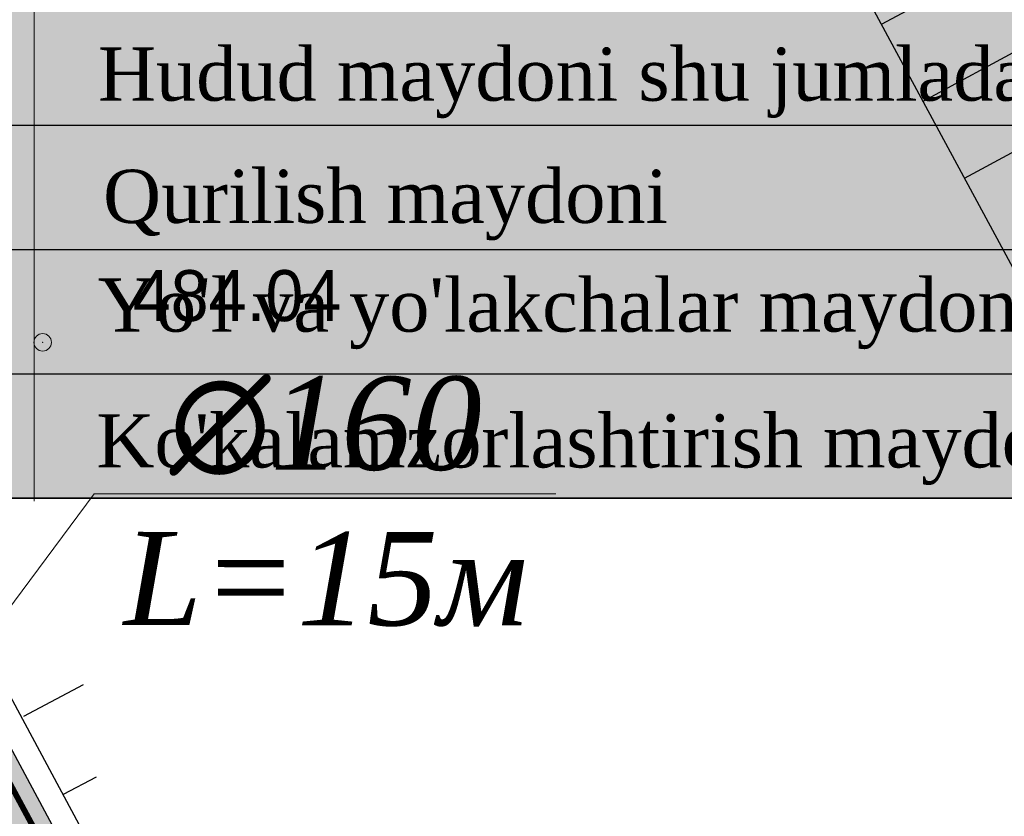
# Model space of a CAD drawing. Extents: x -516234 to 73329, y -4499813 to 47259.
# Tile 304 of 316: x 29645 to 29662, y 36996 to 37010. Entities that reach past the tile are written whole.
import ezdxf

# ---------------------------------------------------------------- set-up
doc = ezdxf.new("R2010")
doc.units = 0
doc.header["$LTSCALE"] = 0.5
doc.header["$MEASUREMENT"] = 0
doc.header["$PDMODE"] = 32
doc.header["$PDSIZE"] = 0.3
for name, color, linetype in [('(004) Точки рельефа', 7, 'Continuous'), ('(007) Здания', 7, 'Continuous'), ('(022) Возд. Линии', 7, 'Continuous'), ('7_газон', 7, 'Continuous'), ('STOYANKA', 7, 'Continuous'), ('канализация', 3, 'Continuous'), ('стен', 7, 'Continuous'), ('экспликация', 7, 'Continuous')]:
    doc.layers.add(name, color=color, linetype=linetype)
doc.layers.add('.', color=7, linetype='Continuous', lineweight=15)
doc.styles.add('D-431', font='d431.ttf')
doc.styles.get("Standard").update_dxf_attribs({"font": 'times.ttf'})
doc.styles.add('Times', font='timesi.ttf', dxfattribs={"height": 2})

# ---------------------------------------------------------------- blocks, each defined once
blk = doc.blocks.new('9633')
at = {"layer": '(004) Точки рельефа', "lineweight": 0, "style": 'D-431'}
blk.add_text('484.04', height=0.875, dxfattribs=at).set_placement((28681.01, 37004.876))
blk = doc.blocks.new('345')
at = {"color": 6, "lineweight": 30, "elevation": -419.664}
for points in [[(22762353.092, 521674.157), (22762370.008, 521682.192)], [(22762365.108, 521680.579), (22762365.378, 521679.998)], [(22762363.518, 521680.434), (22762364.007, 521679.388)]]:
    blk.add_lwpolyline(points, dxfattribs=at)
blk = doc.blocks.new('kjj')
at = {"layer": '(022) Возд. Линии', "color": 6, "lineweight": 30, "flags": 128}
for points in [[(280292.219, 4264314.011), (280348.653, 4264357.862)], [(280333.675, 4264346.223), (280333.061, 4264347.013)], [(280332.49, 4264345.303), (280331.263, 4264346.882)], [(280331.306, 4264344.382), (280330.692, 4264345.172)]]:
    blk.add_lwpolyline(points, dxfattribs=at)

msp = doc.modelspace()

# ---------------------------------------------------------------- hatches: boundary and pattern name
at = {"layer": '7_газон', "lineweight": 0, "true_color": 0x5c5c5c, "transparency": 33554687}
h = msp.add_hatch(color=251, dxfattribs=at)
h.dxf.hatch_style = 1
edge = h.paths.add_edge_path(flags=16)
edge.add_line((29676.967, 36922.961), (29652.773, 36909.928))
edge.add_arc((29654.196, 36907.287), 3, 118.3099, 208.3099)
edge.add_line((29651.554, 36905.864), (29669.688, 36872.2))
edge.add_arc((29672.33, 36873.623), 3, 208.3099, 298.278)
edge.add_line((29673.751, 36870.981), (29697.069, 36883.525))
edge.add_arc((29695.174, 36887.047), 4, 298.278, 388.3063)
edge.add_line((29698.696, 36888.944), (29681.031, 36921.742))
edge.add_arc((29678.39, 36920.32), 3, 28.3063, 118.3099)
edge = h.paths.add_edge_path(flags=16)
edge.add_arc((29582.986, 36967.9), 30, 100.3549, 118.3099)
edge.add_line((29568.758, 36994.312), (29528.131, 36972.427))
edge.add_arc((29529.554, 36969.786), 3, 118.3099, 225.9761)
edge.add_arc((29494.806, 36933.834), 47, 28.3099, 45.9761, ccw=False)
edge.add_line((29536.185, 36956.123), (29686.137, 36677.746))
edge.add_arc((29688.778, 36679.168), 3, 208.3099, 354.8617)
edge.add_line((29691.766, 36678.9), (29699.507, 36764.985))
edge.add_arc((29669.628, 36767.671), 30, 354.8617, 388.3099)
edge.add_line((29696.04, 36781.899), (29580.774, 36995.883))
edge.add_arc((29578.132, 36994.46), 3, 28.3099, 100.3549)
edge = h.paths.add_edge_path()
edge.add_line((29429.452, 37065.402), (29443.215, 37039.99))
edge.add_line((29443.215, 37039.99), (29467.007, 36995.822))
edge.add_arc((29480.213, 37002.936), 15, 208.3099, 253.3099)
edge.add_line((29475.905, 36988.568), (29508.304, 36978.854))
edge.add_arc((29494.806, 36933.834), 47, 63.2849, 73.3099, ccw=False)
edge.add_arc((29520.431, 36984.749), 10, 243.2849, 298.3099)
edge.add_line((29525.173, 36975.945), (29566.624, 36998.273))
edge.add_arc((29582.986, 36967.9), 34.5, 90.7023, 118.3099, ccw=False)
edge.add_line((29582.563, 37002.397), (29601.162, 37002.625))
edge.add_arc((29600.795, 37032.623), 30, 270.7023, 298.3364)
edge.add_line((29615.034, 37006.218), (29627.395, 37012.883))
edge.add_arc((29631.43, 37005.402), 8.5, 28.3063, 118.3364, ccw=False)
edge.add_line((29638.913, 37009.433), (29702.658, 36891.078))
edge.add_arc((29695.174, 36887.047), 8.5, -61.722, 28.3063, ccw=False)
edge.add_line((29699.201, 36879.562), (29664.33, 36860.803))
edge.add_arc((29666.699, 36856.4), 5, 118.278, 208.3099)
edge.add_line((29662.297, 36854.029), (29700.001, 36784.033))
edge.add_arc((29669.628, 36767.671), 34.5, -5.1383, 28.3099, ccw=False)
edge.add_line((29703.989, 36764.582), (29695.148, 36666.257))
edge.add_arc((29710.087, 36664.913), 15, 174.8617, 208.3099)
edge.add_line((29696.881, 36657.8), (29738.108, 36581.265))
edge.add_arc((29696.73, 36558.976), 47, -16.6901, 28.3099, ccw=False)
edge.add_line((29741.75, 36545.478), (29732.035, 36513.078))
edge.add_arc((29746.403, 36508.77), 15, 163.3099, 208.3099)
edge.add_line((29733.198, 36501.657), (29762.257, 36447.71))
edge.add_line((29762.257, 36447.71), (29788.318, 36389.84))
edge.add_line((29788.318, 36389.84), (29723.729, 36509.746))
edge.add_line((29723.729, 36509.746), (29735.044, 36547.488))
edge.add_arc((29696.73, 36558.976), 40, 343.3099, 388.3099)
edge.add_line((29731.945, 36577.945), (29530.022, 36952.803))
edge.add_arc((29494.806, 36933.834), 40, 28.3099, 73.3099)
edge.add_line((29506.294, 36972.148), (29468.537, 36983.469))
edge.add_line((29468.537, 36983.469), (29424.235, 37065.402))
edge = h.paths.add_edge_path(flags=16)
edge.add_line((29653.969, 36965.661), (29629.772, 36952.627))
edge.add_arc((29631.195, 36949.986), 3, 118.3099, 208.3099)
edge.add_line((29628.554, 36948.564), (29646.575, 36915.109))
edge.add_arc((29649.216, 36916.531), 3, 208.3099, 298.3099)
edge.add_line((29650.639, 36913.89), (29674.834, 36926.923))
edge.add_arc((29673.411, 36929.564), 3, 298.3099, 388.3063)
edge.add_line((29676.052, 36930.987), (29658.033, 36964.443))
edge.add_arc((29655.392, 36963.02), 3, 28.3063, 118.3099)
edge = h.paths.add_edge_path(flags=16)
edge.add_line((29653.054, 36973.687), (29634.951, 37007.299))
edge.add_arc((29631.43, 37005.402), 4, 28.3063, 118.3364)
edge.add_line((29629.531, 37008.923), (29617.17, 37002.257))
edge.add_arc((29600.795, 37032.623), 34.5, 278.9598, 298.3364, ccw=False)
edge.add_arc((29606.635, 36995.58), 3, 98.9598, 208.3099)
edge.add_line((29603.994, 36994.158), (29623.574, 36957.808))
edge.add_arc((29626.215, 36959.23), 3, 208.3099, 298.3099)
edge.add_line((29627.638, 36956.589), (29651.836, 36969.624))
edge.add_arc((29650.413, 36972.265), 3, 298.3099, 388.3063)
at = {"layer": 'стен', "true_color": 0xffffff}
h = msp.add_hatch(color=7, dxfattribs=at)
h.dxf.hatch_style = 1
h.paths.add_polyline_path([(29698.678, 37014.932), (29642.668, 37014.932), (29642.668, 37001.842), (29698.678, 37001.842)])
at = {"layer": 'экспликация', "true_color": 0xffffff, "transparency": 33554687}
h = msp.add_hatch(color=7, dxfattribs=at)
h.dxf.hatch_style = 1
h.paths.add_polyline_path([(29699.311, 36974.596), (29567.024, 36974.596), (29567.024, 37042.313), (29699.311, 37042.313)])
h.paths.add_polyline_path([(29698.678, 36975.149), (29571.301, 36975.149), (29571.301, 37041.568), (29698.678, 37041.568)], flags=16)

# ---------------------------------------------------------------- linework, layer by layer
at = {"layer": '(004) Точки рельефа', "color": 0, "linetype": 'ByBlock', "lineweight": 0}
msp.add_point((29645.861, 37004.512), dxfattribs=at)
at = {"layer": '(007) Здания', "color": 18, "true_color": 0x000000}
msp.add_lwpolyline([(29698.678, 37014.932), (29642.668, 37014.932), (29642.668, 37001.842), (29698.678, 37001.842)], close=True, dxfattribs=at)
at = {"layer": '.', "color": 7}
msp.add_line((29645.712, 37001.789), (29645.712, 37014.932), dxfattribs=at)
at = {"color": 7}
for p, q in [((29642.668, 37008.235), (29669.326, 37008.235)), ((29642.668, 37006.104), (29669.326, 37006.104)), ((29642.668, 37003.973), (29669.326, 37003.973)), ((29669.326, 37001.842), (29642.668, 37001.842))]:
    msp.add_line(p, q, dxfattribs=at)
msp.add_lwpolyline([(29429.452, 37065.402), (29443.215, 37039.99), (29467.007, 36995.822, 0.198912), (29475.905, 36988.568), (29508.304, 36978.854, -0.04377), (29515.935, 36975.816, 0.244814), (29525.173, 36975.945), (29566.624, 36998.273, -0.121047), (29582.563, 37002.397), (29601.162, 37002.625, 0.121164), (29615.034, 37006.218), (29627.395, 37012.883, -0.414367), (29638.913, 37009.433), (29702.658, 36891.078, -0.414358), (29699.201, 36879.562), (29664.33, 36860.803, 0.414376), (29662.297, 36854.029), (29700.001, 36784.033, -0.14699), (29703.989, 36764.582), (29695.148, 36666.257, 0.14699)], format="xyb")
at = {"layer": 'STOYANKA', "color": 7, "lineweight": 50, "true_color": 0xffffff, "const_width": 0.1}
msp.add_lwpolyline([(29429.11, 37065.402), (29442.951, 37039.848), (29466.743, 36995.68, 0.198912), (29475.819, 36988.28), (29508.218, 36978.566, -0.04377), (29515.8, 36975.548, 0.244814), (29525.315, 36975.681), (29566.767, 36998.009, -0.121047), (29582.566, 37002.097), (29601.166, 37002.325, 0.121164), (29615.177, 37005.954), (29627.538, 37012.619, -0.414367), (29638.649, 37009.29), (29702.393, 36890.936, -0.414358), (29699.059, 36879.826), (29664.188, 36861.067, 0.414376), (29662.033, 36853.886), (29699.737, 36783.89, -0.14699), (29703.69, 36764.608), (29694.849, 36666.284, 0.14699)], format="xyb", dxfattribs=at)
at = {"layer": 'канализация', "color": 6, "lineweight": 5}
for q in [(29638.617, 36991.006), (29654.667, 37001.912, 0.553)]:
    msp.add_line((29646.745, 37001.912, 0.553), q, dxfattribs=at)

# ---------------------------------------------------------------- block references
at = {"layer": '(007) Здания', "color": 18, "true_color": 0x000000}
msp.add_blockref('9633', (966.395, 0), dxfattribs=at)
at = {"layer": '(022) Возд. Линии', "color": 6, "lineweight": 30, "xscale": -1, "rotation": 336.2309566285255}
msp.add_blockref('kjj', (-1432533.196, -3978612.773), dxfattribs=at)
at = {"color": 6, "lineweight": 5, "rotation": 272.8086799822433}
msp.add_blockref('345', (-1606787.654, 22746455.4, 419.664), dxfattribs=at)

# ---------------------------------------------------------------- texts
at = {"layer": '.', "color": 0, "char_height": 0.91322, "attachment_point": 1}
for s, insert, width in [('{\\fTimes New Roman|b0|i0|c0|p18;Hudud maydoni shu jumladan\\fTimes New Roman|b0|i0|c204|p18;:}', (29646.808, 37009.57), 37.64654), ('{\\fTimes New Roman|b0|i0|c0|p18;Qurilish maydoni}', (29646.896, 37007.474), 39.94673), ("{\\fTimes New Roman|b0|i0|c0|p18;Yo'l va yo'lakchalar maydoni }", (29646.808, 37005.609), 34.38731), ("{\\fTimes New Roman|b0|i0|c0|p18;Ko'kalamzorlashtirish maydoni }", (29646.782, 37003.279), 40.14333)]:
    msp.add_mtext(s, dxfattribs=dict(at, insert=insert, width=width))
at = {"layer": 'канализация', "color": 14, "lineweight": 50, "insert": (29650.717, 37001.781, 0.553), "char_height": 1.6, "width": 9.555, "attachment_point": 5, "rotation": 359.9527, "style": 'Times'}
msp.add_mtext('{\\C6;∅160\\PL=15м}', dxfattribs=at)

doc.saveas('drawing.dxf')
